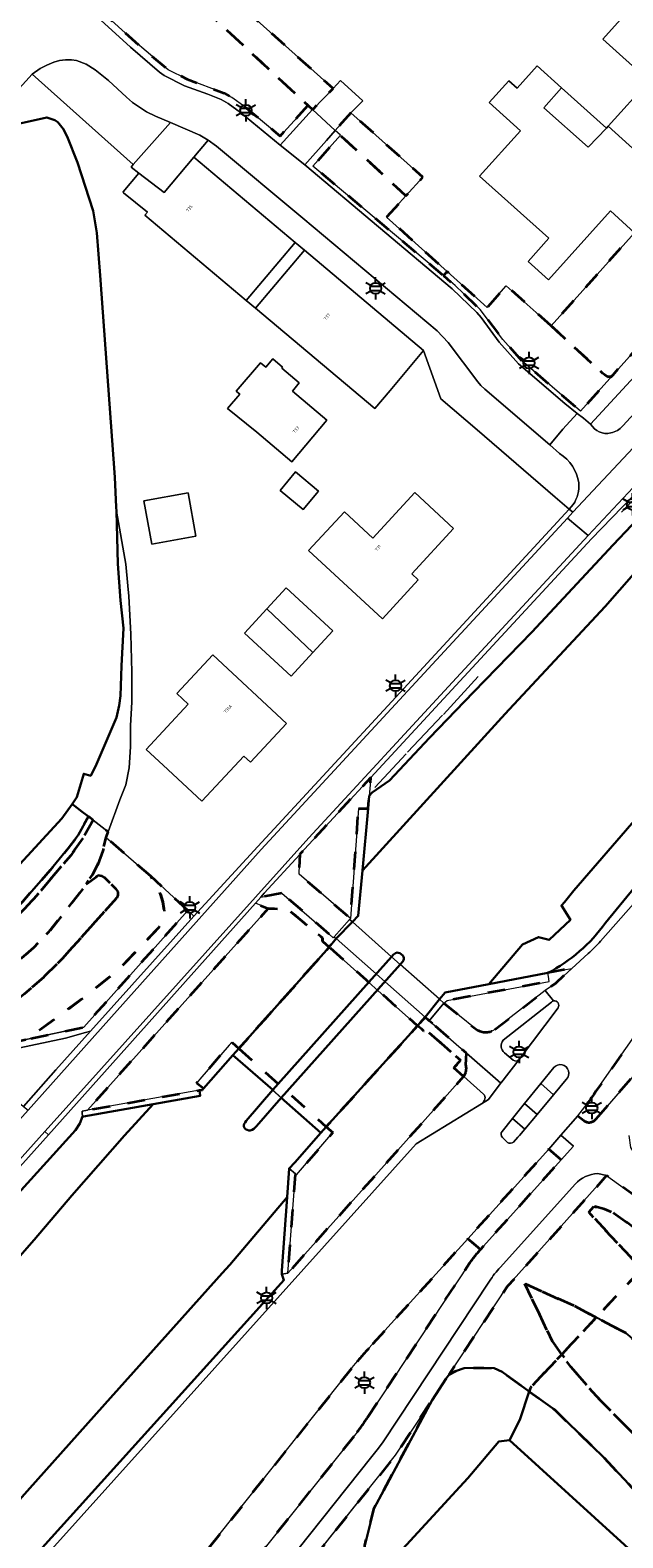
# Model space of a CAD drawing. Extents: x 105780 to 185197, y 477999 to 525027.
# Tile 323 of 562: x 107176 to 107243, y 479433 to 479604. Entities that reach past the tile are written whole.
import ezdxf
from ezdxf.enums import TextEntityAlignment as Align

# ---------------------------------------------------------------- set-up
doc = ezdxf.new("R2010")
doc.units = 0
doc.linetypes.add('XX-HIDDEN', pattern=[4, 2, -2])
for name, color, linetype, lineweight in [('B-GV-GR-HAAG_01-G', 252, 'GR-HAAG1', 13), ('B-GV-GR-MATERIAALGRENS-G', 252, 'XX-HIDDEN', 35), ('B-RO-IE-MEUBILAIR_WEGMEUBILAIR-S', 252, 'Continuous', 25), ('B-RO-IE-TERREINAFSCHEIDING_KUNSTMATIG_HEKWERK-G', 252, 'IE-TERREINAFSCHEIDING-KUNSTMATIG', 18), ('B-WE-GK-KADEMUUR-G', 252, 'Continuous', 18), ('B-WE-GW-WATERGANG_SLOOT_INSTEEK-G', 252, 'Continuous', 30), ('B-XX-KG-KADASTRAAL_BEBOUWING-G', 252, 'Continuous', 20), ('B1-WE-GW-TALUD_KRUIN-G', 252, 'Continuous', 25), ('B1-WE-KW-KUNSTWERK_DEK-BRUG', 252, 'Continuous', 18), ('B1-WE-KW-KUNSTWERK_LANDHOOFD-GV', 252, 'Continuous', 18), ('B1-WE-KW-KUNSTWERK_PIJLER-GV', 252, 'Continuous', 18), ('B1-WE-OG-BEBOUWING-T18', 7, 'Continuous', 18), ('B1-WE-OG-TERREIN_ERF-GV', 252, 'Continuous', 18), ('B1-WE-OG-WEG-GV', 7, 'Continuous', 18), ('B1-WE-VH-VERHARDING_ASFALT-GV', 252, 'Continuous', 18), ('B1-WE-VH-VERHARDING_BETONSTRAATSTEEN-GV', 252, 'Continuous', 18), ('B1-WE-VH-VERHARDING_STRAATBAKSTEEN-GV', 252, 'Continuous', 18), ('B1-WE-VH-VERHARDING_TEGEL-GV', 252, 'Continuous', 18)]:
    doc.layers.add(name, color=color, linetype=linetype, lineweight=lineweight)
doc.styles.add('NLCS-ISO', font='NLCS-ISO.ttf')
doc.styles.add('NLCS-ISO-M200-T18', font='NLCS-ISO.ttf', dxfattribs={"height": 0.36})
doc.linetypes.add('GR-HAAG1', pattern='A,6,[176,NLCS.shx,S=0.125,R=0,X=0,Y=0],-2', length=8)
doc.linetypes.add('IE-TERREINAFSCHEIDING-KUNSTMATIG', pattern='A,4,[82,NLCS.SHX,S=0.75,R=90,X=0,Y=0],4,-2', length=10)

# ---------------------------------------------------------------- blocks, each defined once
blk = doc.blocks.new('B-SIE-WEG_LICHTMAST-SO')
at = {"ltscale": 0.1}
for p, q in [((-1.1, 0.63), (-2.19, 1.27)), ((0, 1.27), (0, 2.53)), ((1.1, 0.63), (2.19, 1.27)), ((-1.1, -0.63), (-2.19, -1.27)), ((0, -1.27), (0, -2.53)), ((1.1, -0.63), (2.19, -1.27))]:
    blk.add_line(p, q, dxfattribs=at)
at = {"flags": 128}
for points in [[(-1.16, 0.5), (1.16, 0.5)], [(-1.16, -0.5), (1.16, -0.5)]]:
    blk.add_lwpolyline(points, dxfattribs=at)
at = {"ltscale": 0.1}
blk.add_circle((0, 0), 1.27, dxfattribs=at)
at = {"style": 'NLCS-ISO'}
blk.add_attdef('TYPE', text='', height=1.8, dxfattribs=at).set_placement((0, 2.53), align=Align.BOTTOM_CENTER)

msp = doc.modelspace()

# ---------------------------------------------------------------- linework, layer by layer
at = {"layer": 'B-GV-GR-HAAG_01-G', "flags": 128}
for points in [[(107188.132, 479602.294), (107184.319, 479605.763), (107183.801, 479605.153), (107187.605, 479601.692), (107190.865, 479598.886), (107191.425, 479598.476), (107193.711, 479597.333), (107196.375, 479596.363), (107197.882, 479595.754), (107198.654, 479595.329), (107200.085, 479594.299), (107204.574, 479590.591), (107208.243, 479594.629), (107207.729, 479595.105), (107204.57, 479591.628), (107200.575, 479594.932), (107199.082, 479596.007), (107198.218, 479596.482), (107194.032, 479598.067), (107191.868, 479599.149)], [(107211.392, 479591.718), (107210.808, 479592.257), (107209.805, 479591.122), (107207.351, 479588.346), (107224.073, 479574.311), (107226.873, 479571.626), (107227.364, 479571.04), (107229.421, 479568.248), (107231.606, 479565.81), (107236.851, 479561.299), (107238.25, 479560.182), (107238.959, 479559.617), (107239.783, 479558.96), (107252.942, 479573.211), (107252.907, 479573.242), (107251.332, 479574.626), (107250.846, 479574.085), (107242.309, 479564.529), (107238.638, 479560.422), (107231.957, 479566.168), (107229.811, 479568.562), (107227.244, 479571.961), (107224.406, 479574.684), (107223.083, 479575.802), (107208.289, 479588.222)], [(107194.766, 479503.176), (107194.546, 479503.38), (107194.087, 479503.804), (107182.279, 479490.575), (107175.909, 479489.22), (107170.658, 479488.103), (107166.482, 479487.199), (107165.558, 479486.999), (107165.718, 479486.287), (107169.627, 479487.085), (107171.07, 479487.389), (107180.201, 479489.316), (107182.5, 479489.976), (107183.044, 479490.132)]]:
    msp.add_lwpolyline(points, close=True, dxfattribs=at)
at = {"layer": 'B-GV-GR-MATERIAALGRENS-G', "flags": 128}
for points in [[(107190.857, 479610.709), (107192.772, 479612.97), (107188.974, 479616.482), (107186.966, 479614.307), (107185.85, 479613.098), (107181.245, 479607.84), (107181.182, 479607.649), (107181.232, 479607.49), (107183.801, 479605.153), (107184.319, 479605.763), (107188.132, 479602.294), (107191.868, 479599.149), (107194.032, 479598.067), (107198.218, 479596.482), (107199.082, 479596.007), (107200.575, 479594.932), (107204.57, 479591.628), (107207.729, 479595.105), (107207.142, 479595.648)], [(107194.766, 479611.204), (107192.772, 479612.97), (107190.857, 479610.709), (107207.142, 479595.648), (107207.729, 479595.105), (107208.243, 479594.629), (107208.301, 479594.693), (107210.572, 479597.001)], [(107212.593, 479594.277), (107210.808, 479592.257), (107211.392, 479591.718), (107218.829, 479584.84), (107220.747, 479586.948)], [(107218.829, 479584.84), (107211.392, 479591.718), (107208.289, 479588.222), (107223.083, 479575.802), (107223.491, 479576.267), (107216.646, 479582.439)], [(107250.846, 479574.085), (107251.332, 479574.626), (107246.221, 479579.117), (107245.899, 479579.453), (107244.745, 479580.654), (107235.306, 479570.108), (107241.156, 479564.71), (107241.749, 479564.34), (107242.082, 479564.375), (107242.309, 479564.529)], [(107235.306, 479570.108), (107230.219, 479574.659), (107228.036, 479572.169), (107223.491, 479576.267), (107223.083, 479575.802), (107224.406, 479574.684), (107227.244, 479571.961), (107229.811, 479568.562), (107231.957, 479566.168), (107238.638, 479560.422), (107242.309, 479564.529), (107242.082, 479564.375), (107241.749, 479564.34), (107241.156, 479564.71)], [(107213.461, 479515.382), (107214.533, 479515.378), (107214.663, 479516.799), (107214.855, 479518.902), (107208.264, 479511.778), (107206.849, 479510.231), (107206.794, 479510.17), (107206.704, 479507.927), (107212.549, 479502.911)], [(107166.226, 479497.331), (107167.461, 479497.914), (107171.237, 479500), (107173.418, 479501.718), (107176.633, 479505.13), (107180.806, 479510.042), (107182.319, 479512.17), (107183.343, 479514.048), (107182.818, 479514.456), (107181.665, 479512.334), (107180.519, 479510.86), (107178.474, 479508.364), (107175.324, 479504.803), (107173.015, 479502.386), (107172.202, 479501.638), (107171.294, 479500.973), (107169.727, 479500), (107167.522, 479498.724), (107166.376, 479498.182), (107164.86, 479497.644), (107161.25, 479496.544), (107160.955, 479496.522), (107157.032, 479496.224), (107153.028, 479496.544), (107149.931, 479497.132), (107147.101, 479498.2), (107144.26, 479499.435), (107125.677, 479509.943), (107124.652, 479510.517), (107119.966, 479513.138), (107119.355, 479512.467), (107124.18, 479509.769), (107125.148, 479509.227), (107143.825, 479498.666), (107149.878, 479496.33), (107153.882, 479495.476), (107158.474, 479495.262), (107161.131, 479495.614), (107162.104, 479495.743)], [(107183.343, 479514.048), (107182.319, 479512.17), (107180.806, 479510.042), (107176.633, 479505.13), (107173.418, 479501.718), (107171.237, 479500), (107167.461, 479497.914), (107166.226, 479497.331), (107162.104, 479495.743), (107161.131, 479495.614), (107158.474, 479495.262), (107153.882, 479495.476), (107149.878, 479496.33), (107143.825, 479498.666), (107125.148, 479509.227), (107124.18, 479509.769), (107119.355, 479512.467), (107116.882, 479509.745), (107121.355, 479506.891), (107121.749, 479506.599), (107122.687, 479505.903), (107124.218, 479504.766), (107135.289, 479498.493), (107141.146, 479495.617), (107144.672, 479493.812), (107148.072, 479492.618), (107150.605, 479491.928), (107152.817, 479491.444), (107154.504, 479491.356), (107156.656, 479491.363), (107158.914, 479491.551), (107161.376, 479491.922), (107161.835, 479491.97), (107162.619, 479492.052), (107165.502, 479493.046), (107168.297, 479493.93), (107169.8, 479494.637), (107171.447, 479495.553), (107173.295, 479496.83), (107175.227, 479498.386), (107176.636, 479499.61), (107178.367, 479501.418), (107181.924, 479505.914), (107182.551, 479506.807), (107183.271, 479507.832), (107183.874, 479509.004), (107184.444, 479510.561), (107184.822, 479512.081), (107185.051, 479512.719)], [(107189.885, 479507.686), (107184.822, 479512.081), (107184.444, 479510.561), (107183.874, 479509.004), (107183.271, 479507.832), (107182.551, 479506.807), (107183.93, 479507.77), (107184.366, 479507.713), (107184.657, 479507.537), (107185.898, 479506.304), (107186.141, 479505.903), (107186.166, 479505.56), (107186.024, 479505.246), (107179.871, 479498.359), (107177.779, 479496.287), (107175.527, 479494.316), (107173.369, 479492.535), (107168.491, 479488.844), (107166.482, 479487.199), (107170.658, 479488.103), (107175.909, 479489.22), (107182.608, 479494.163), (107186.247, 479497.103), (107190.842, 479501.92), (107191.263, 479502.573), (107191.407, 479503.32), (107191.384, 479504.018), (107191.25, 479504.793), (107191.001, 479505.671), (107190.657, 479506.385)], [(107173.369, 479492.535), (107175.527, 479494.316), (107177.779, 479496.287), (107179.871, 479498.359), (107186.024, 479505.246), (107186.166, 479505.56), (107186.141, 479505.903), (107185.898, 479506.304), (107184.657, 479507.537), (107184.366, 479507.713), (107183.93, 479507.77), (107182.551, 479506.807), (107181.924, 479505.914), (107178.367, 479501.418), (107176.636, 479499.61), (107175.227, 479498.386), (107173.295, 479496.83), (107171.447, 479495.553), (107169.8, 479494.637), (107168.297, 479493.93), (107165.502, 479493.046), (107162.619, 479492.052), (107161.835, 479491.97), (107161.376, 479491.922), (107158.914, 479491.551), (107156.656, 479491.363), (107159.84, 479490.498), (107161.478, 479490.498), (107163.045, 479490), (107164.184, 479489.216), (107165.395, 479488.433), (107166.482, 479487.199), (107168.491, 479488.844)], [(107194.087, 479503.804), (107189.885, 479507.686), (107190.657, 479506.385), (107191.001, 479505.671), (107191.25, 479504.793), (107191.384, 479504.018), (107191.407, 479503.32), (107191.263, 479502.573), (107190.842, 479501.92), (107186.247, 479497.103), (107182.608, 479494.163), (107175.909, 479489.22), (107182.279, 479490.575)], [(107204.773, 479505.773), (107202.373, 479505.327), (107201.757, 479504.638), (107203.2, 479504.02), (107205.414, 479503.963), (107209.356, 479500.686), (107209.373, 479500.336), (107209.41, 479500.303), (107210.132, 479499.661), (107210.934, 479500.61), (107210.698, 479500.818), (107210.591, 479500.697), (107210.125, 479501.104)], [(107210.132, 479499.661), (107209.41, 479500.303), (107209.373, 479500.336), (107209.356, 479500.686), (107205.414, 479503.963), (107203.2, 479504.02), (107182.706, 479481.172), (107195.409, 479483.415), (107195.741, 479483.479), (107195.854, 479483.607), (107195.076, 479484.238), (107195.438, 479484.659), (107198.782, 479488.546), (107199.069, 479488.879), (107199.877, 479488.156)], [(107199.877, 479488.156), (107209.795, 479479.284), (107220.161, 479490.736), (107210.132, 479499.661)], [(107225.379, 479484.972), (107224.282, 479485.949), (107225.023, 479486.821), (107221.199, 479490.171), (107220.862, 479490.112), (107220.619, 479490.328), (107220.161, 479490.736), (107209.795, 479479.284), (107210.548, 479478.61), (107206.433, 479473.825), (107206.289, 479473.946), (107205.69, 479466.01), (107205.438, 479462.685), (107216.372, 479474.905)], [(107236.439, 479475.533), (107235.025, 479476.75), (107225.847, 479466.587), (107227.297, 479465.375)], [(107245.532, 479463.104), (107244.289, 479464.516), (107239.566, 479469.597), (107240.15, 479470.253), (107241.342, 479469.943), (107242.387, 479469.521), (107245.417, 479467.302), (107247.677, 479465.393), (107249.907, 479467.734), (107241.599, 479473.742), (107230.369, 479461.201), (107223.727, 479451.201), (107224.465, 479451.575), (107225.419, 479451.9), (107227.673, 479451.952), (107228.849, 479451.887), (107229.766, 479451.472), (107232.821, 479449.259), (107232.966, 479449.697), (107236.504, 479453.472), (107235.424, 479454.964), (107232.312, 479461.478), (107237.901, 479458.98), (107240.421, 479457.651)], [(107245.417, 479467.302), (107242.387, 479469.521), (107241.342, 479469.943), (107240.15, 479470.253), (107239.566, 479469.597), (107244.289, 479464.516), (107245.532, 479463.104), (107247.677, 479465.393)], [(107250.653, 479457.15), (107248.613, 479459.604), (107245.532, 479463.104), (107240.421, 479457.651), (107243.797, 479455.872), (107252.273, 479448.756), (107253.11, 479449.854), (107254.402, 479450.67), (107255.263, 479451.106), (107256.444, 479450.93)], [(107237.901, 479458.98), (107232.312, 479461.478), (107235.424, 479454.964), (107236.504, 479453.472), (107240.421, 479457.651)], [(107391.18, 479297.563), (107389.482, 479296.714), (107388.678, 479296.544), (107386.201, 479296.956), (107384.686, 479297.986), (107383.865, 479298.791), (107381.629, 479301.557), (107368.674, 479319.694), (107357.182, 479335.783), (107339.547, 479361.586), (107334.446, 479369.266), (107332.046, 479372.707), (107326.431, 479380.264), (107324.82, 479382.249), (107323.163, 479384.15), (107316.561, 479390.649), (107294.71, 479410.353), (107272.447, 479431.819), (107252.273, 479448.756), (107243.797, 479455.872), (107240.421, 479457.651), (107236.504, 479453.472), (107237.522, 479452.066), (107240.852, 479448.265), (107246.743, 479442.328), (107263.694, 479426.813), (107265.137, 479425.492), (107310.158, 479385.384), (107318.238, 479375.999), (107321.407, 479372.141), (107328.5, 479361.699), (107337.288, 479348.577), (107353.22, 479325.275), (107375.839, 479291.835), (107381.153, 479284.117), (107413.935, 479236.095), (107437.061, 479202.599), (107450.681, 479181.129), (107467.911, 479156.787), (107497.35, 479112.23), (107502.779, 479103.465), (107503.678, 479101.727), (107505.806, 479097.882), (107505.693, 479096.166), (107504.961, 479094.883), (107505.845, 479095.76), (107506.775, 479096.99), (107507.447, 479098.425), (107507.979, 479099.814), (107508.372, 479101.377), (107508.503, 479103.032), (107508.405, 479104.12), (107508.156, 479104.835), (107502.564, 479123.395), (107502.416, 479123.723), (107502.049, 479124.985), (107483.622, 479151.701), (107475.296, 479163.772), (107441.032, 479214.214), (107425.93, 479236.208), (107417.638, 479247.859), (107416.039, 479250.576), (107415.124, 479252.612), (107414.422, 479254.609), (107413.669, 479257.954), (107413.53, 479260.403), (107413.182, 479263.133), (107413.573, 479266.682), (107413.885, 479268.909), (107414.003, 479271.094), (107414.071, 479274.935), (107410.377, 479278.555), (107411.396, 479279.647), (107408.613, 479282.289), (107407.719, 479281.301), (107403.925, 479284.886), (107404.865, 479286.02), (107402.131, 479288.648), (107401.237, 479287.66), (107397.516, 479291.181), (107398.471, 479292.237), (107395.75, 479294.947), (107394.872, 479293.976)], [(107437.061, 479202.599), (107413.935, 479236.095), (107381.153, 479284.117), (107375.839, 479291.835), (107353.22, 479325.275), (107337.288, 479348.577), (107328.5, 479361.699), (107321.407, 479372.141), (107318.238, 479375.999), (107310.158, 479385.384), (107265.137, 479425.492), (107263.694, 479426.813), (107246.743, 479442.328), (107240.852, 479448.265), (107237.522, 479452.066), (107236.504, 479453.472), (107232.966, 479449.697), (107232.821, 479449.259), (107235.716, 479447.161), (107241.304, 479441.729), (107261.624, 479420.065), (107288.701, 479394.945), (107307.044, 479379.374), (107310.52, 479376.198), (107312.388, 479374.292), (107314.504, 479371.975), (107316.041, 479369.872), (107320.804, 479363.736), (107340.574, 479334.349), (107405.014, 479238.559), (107432.501, 479198.517), (107467.021, 479148.891), (107490.282, 479115.305), (107502.818, 479097.976), (107503.598, 479096.197), (107503.729, 479094.561), (107504.961, 479094.883), (107505.693, 479096.166), (107505.806, 479097.882), (107503.678, 479101.727), (107502.779, 479103.465), (107497.35, 479112.23), (107467.911, 479156.787), (107450.681, 479181.129)], [(107231.568, 479413.907), (107217.627, 479426.624), (107214.778, 479429.621), (107214.292, 479430.585), (107214.195, 479431.058), (107214.17, 479431.787), (107215.217, 479436.035), (107221.79, 479448.287), (107217.632, 479442.028), (107208.272, 479430.241), (107211.431, 479427.468), (107227.505, 479412.943), (107247.216, 479395.191), (107256.438, 479387.033), (107272.224, 479372.622), (107283.379, 479362.562), (107284.114, 479362.305), (107265.965, 479378.905), (107256.311, 479388.962), (107250.378, 479395.395), (107244.655, 479401.452)]]:
    msp.add_lwpolyline(points, close=True, dxfattribs=at)
for points in [[(107228.929, 479490.293), (107234.634, 479494.744), (107235.787, 479495.54), (107237.652, 479497.235), (107236.694, 479497.071), (107234.921, 479496.718), (107234.986, 479496.306), (107235.076, 479495.742), (107223.515, 479493.597), (107223.14, 479493.295)], [(107240.409, 479480.165), (107254.508, 479496.416)], [(107247.881, 479494.03), (107240.379, 479483.311)], [(107223.14, 479493.295), (107226.68, 479490.419)], [(107221.851, 479490.979), (107221.48, 479491.302), (107221.029, 479491.7), (107220.161, 479490.736), (107220.619, 479490.328), (107220.862, 479490.112), (107221.199, 479490.171), (107225.023, 479486.821), (107224.282, 479485.949), (107225.379, 479484.972), (107225.381, 479484.97)], [(107225.634, 479486.287), (107225.706, 479487.624), (107221.851, 479490.979)], [(107238.346, 479480.526), (107239.012, 479479.982)], [(107227.297, 479465.375), (107225.847, 479466.587), (107214.623, 479454.159)], [(107214.465, 479446.304), (107226.042, 479463.797)], [(107212.656, 479451.87), (107178.431, 479408.869), (107179.647, 479407.926), (107184.983, 479413.888), (107185.692, 479414.61), (107187.174, 479415.954), (107194.464, 479421.236), (107195.866, 479422.793), (107199.603, 479427.488), (107213.317, 479444.646)]]:
    msp.add_lwpolyline(points, dxfattribs=at)
for points in [[(107226.68, 479490.419, 0.311244), (107228.929, 479490.293)], [(107225.381, 479484.97, 0.2301799), (107225.634, 479486.287)], [(107240.379, 479483.311, -0.0211731), (107238.346, 479480.526)], [(107239.012, 479479.982, 0.4115666), (107240.409, 479480.165)], [(107226.042, 479463.797, -0.0222306), (107227.297, 479465.375)], [(107214.623, 479454.159, 0.0126865), (107212.656, 479451.87)], [(107213.317, 479444.646, 0.0164962), (107214.465, 479446.304)]]:
    msp.add_lwpolyline(points, format="xyb", dxfattribs=at)
at = {"layer": 'B-RO-IE-TERREINAFSCHEIDING_KUNSTMATIG_HEKWERK-G', "flags": 128}
for points in [[(107247.196, 479553.014), (107243.295, 479548.97)], [(107223.076, 479526.04), (107227.019, 479530.328)], [(107219.005, 479521.76), (107222.975, 479525.954)], [(107215.29, 479517.745), (107218.876, 479521.588)], [(107185.051, 479512.719), (107183.343, 479514.048), (107182.818, 479514.456), (107182.109, 479515.008), (107181.236, 479515.687), (107180.988, 479515.88)], [(107165.558, 479486.999), (107166.482, 479487.199), (107170.658, 479488.103), (107175.909, 479489.22), (107182.279, 479490.575), (107194.087, 479503.804)], [(107211.717, 479424.515), (107207.028, 479428.675), (107214.364, 479437.913)]]:
    msp.add_lwpolyline(points, dxfattribs=at)
at = {"layer": 'B-WE-GK-KADEMUUR-G', "flags": 128}
for points in [[(107214.533, 479515.378), (107213.461, 479515.382), (107212.549, 479502.911), (107212.444, 479502.798), (107212.774, 479502.505), (107213.422, 479503.19), (107213.893, 479508.354)], [(107234.921, 479496.718), (107228.248, 479495.455), (107223.267, 479494.512), (107222.643, 479493.736), (107223.14, 479493.295), (107223.515, 479493.597), (107235.076, 479495.742), (107234.986, 479496.306)], [(107199.207, 479487.404), (107199.877, 479488.156), (107199.069, 479488.879), (107198.782, 479488.546), (107195.438, 479484.659), (107195.076, 479484.238), (107195.854, 479483.607)], [(107195.409, 479483.415), (107182.706, 479481.172), (107182.108, 479481.066), (107182.115, 479480.841), (107182.127, 479480.434), (107182.246, 479480.455), (107190.176, 479481.851), (107195.486, 479482.786)], [(107209.795, 479479.284), (107209.171, 479478.595), (107206.231, 479475.228), (107205.573, 479474.548), (107206.289, 479473.946), (107206.433, 479473.825), (107210.548, 479478.61)], [(107206.289, 479473.946), (107205.573, 479474.548), (107205.345, 479471.281), (107204.765, 479462.978), (107204.737, 479462.579), (107205.438, 479462.685), (107205.69, 479466.01)]]:
    msp.add_lwpolyline(points, close=True, dxfattribs=at)
at = {"layer": 'B-WE-GW-WATERGANG_SLOOT_INSTEEK-G', "flags": 128}
for points in [[(107241.47, 479502.394), (107257.903, 479522.457), (107259.945, 479524.774), (107268.138, 479534.075), (107276.951, 479544.5), (107294.874, 479565.223), (107324.345, 479598.962), (107327.752, 479602.735), (107346.074, 479623.023), (107353.831, 479631.792), (107369.642, 479649.664), (107388.807, 479670.85), (107392.831, 479675.299), (107395.195, 479677.912), (107411.22, 479696.01)], [(107313.547, 479623.814), (107294.52, 479602.855), (107286.429, 479593.649), (107278.416, 479584.829), (107269.653, 479575.04), (107261.236, 479565.475), (107250.667, 479554.046), (107242.34, 479545.273), (107233.1, 479535.383), (107226.5, 479528.549), (107221.505, 479523.376), (107216.961, 479518.529), (107214.996, 479517.17), (107214.663, 479516.799), (107214.533, 479515.378), (107213.893, 479508.354), (107229.68, 479525.647), (107230.546, 479526.596), (107241.448, 479538.27), (107263.636, 479563.555), (107284.218, 479586.61), (107287.504, 479590.161), (107297.123, 479600.689), (107325.007, 479632.289)], [(107325.809, 479604.469), (107309.223, 479586.809), (107297.144, 479572.828), (107289.233, 479564.124), (107273.344, 479546.048), (107256.852, 479527.529), (107255.594, 479526.116), (107244.962, 479514.22), (107237.864, 479506.087), (107236.834, 479504.741), (107236.474, 479504.36), (107237.483, 479502.746), (107235.062, 479500.46), (107233.887, 479500.794), (107232.062, 479499.951), (107228.248, 479495.455), (107234.921, 479496.718)], [(107175.033, 479509.065), (107179.82, 479514.229), (107180.988, 479515.88), (107181.514, 479516.638), (107182.295, 479519.312), (107183.088, 479519.08), (107183.716, 479520.407), (107185.987, 479525.698), (107186.299, 479527.035), (107186.438, 479528.139), (107186.566, 479531.545), (107186.806, 479535.812), (107186.454, 479538.962), (107186.151, 479543.127), (107186.004, 479549.087), (107185.957, 479549.527), (107185.811, 479552.933), (107184.158, 479575.817), (107183.771, 479580.661), (107183.341, 479583.13), (107181.561, 479588.624), (107180.402, 479591.594), (107179.964, 479592.463), (107179.332, 479593.191), (107178.997, 479593.43), (107178.086, 479593.745), (107174.36, 479592.883)], [(107263.636, 479563.555), (107241.448, 479538.27), (107230.546, 479526.596), (107229.68, 479525.647), (107213.893, 479508.354), (107213.422, 479503.19), (107212.774, 479502.505), (107210.934, 479500.61), (107210.132, 479499.661), (107199.877, 479488.156), (107199.207, 479487.404), (107203.718, 479483.449), (107204.348, 479484.157), (107214.606, 479495.679), (107217.212, 479498.564), (107217.434, 479498.809), (107217.667, 479498.978), (107217.851, 479499.027), (107217.97, 479499.01), (107218.149, 479498.96), (107218.462, 479498.682), (107218.555, 479498.542), (107218.609, 479498.424), (107218.611, 479498.29), (107218.568, 479498.164), (107218.487, 479498.022), (107218.197, 479497.687), (107205.334, 479483.274), (107204.693, 479482.556), (107209.171, 479478.595), (107209.795, 479479.284), (107220.161, 479490.736), (107221.029, 479491.7), (107222.643, 479493.736), (107223.267, 479494.512), (107228.248, 479495.455), (107232.062, 479499.951), (107233.887, 479500.794), (107235.062, 479500.46), (107237.483, 479502.746), (107236.474, 479504.36), (107236.834, 479504.741), (107237.864, 479506.087), (107244.962, 479514.22)], [(107175.324, 479504.803), (107178.474, 479508.364), (107180.519, 479510.86), (107181.665, 479512.334), (107182.818, 479514.456), (107182.109, 479515.008), (107181.236, 479515.687), (107180.988, 479515.88), (107179.82, 479514.229), (107175.033, 479509.065)], [(107175.863, 479437.964), (107184.661, 479447.827), (107197.995, 479462.678), (107198.869, 479463.616), (107205.345, 479471.281), (107205.573, 479474.548), (107206.231, 479475.228), (107209.171, 479478.595), (107204.693, 479482.556), (107201.877, 479479.342), (107201.562, 479479.059), (107201.392, 479478.945), (107201.177, 479478.872), (107201.001, 479478.863), (107200.807, 479478.912), (107200.642, 479479.013), (107200.519, 479479.14), (107200.438, 479479.315), (107200.443, 479479.464), (107200.496, 479479.608), (107200.587, 479479.771), (107200.707, 479479.941), (107203.718, 479483.449), (107199.207, 479487.404), (107195.854, 479483.607), (107195.741, 479483.479), (107195.409, 479483.415), (107195.486, 479482.786), (107190.176, 479481.851), (107186.928, 479478.297), (107180.928, 479471.488), (107176.672, 479466.446), (107162.318, 479450.18)], [(107138.756, 479423.631), (107159.358, 479446.845), (107162.318, 479450.18), (107176.672, 479466.446), (107180.928, 479471.488), (107186.928, 479478.297), (107190.176, 479481.851), (107182.246, 479480.455), (107182.127, 479480.434), (107181.841, 479479.633), (107181.338, 479478.891), (107164.636, 479460.49), (107149.542, 479443.968), (107140.306, 479433.617), (107127.741, 479419.871)], [(107218.017, 479430.911), (107224.961, 479438.464), (107225.87, 479439.422), (107229.372, 479443.591), (107230.59, 479443.731), (107231.759, 479446.041), (107232.821, 479449.259), (107229.766, 479451.472), (107228.849, 479451.887), (107227.673, 479451.952), (107225.419, 479451.9), (107224.465, 479451.575), (107223.727, 479451.201), (107223.407, 479450.72), (107221.79, 479448.287), (107215.217, 479436.035), (107214.17, 479431.787)], [(107261.624, 479420.065), (107241.304, 479441.729), (107235.716, 479447.161), (107232.821, 479449.259), (107231.759, 479446.041), (107230.59, 479443.731), (107246.981, 479428.807)], [(107246.981, 479428.807), (107230.59, 479443.731), (107229.372, 479443.591), (107225.87, 479439.422), (107224.961, 479438.464), (107218.017, 479430.911)]]:
    msp.add_lwpolyline(points, dxfattribs=at)
msp.add_lwpolyline([(107234.921, 479496.718, 0.1168972), (107241.47, 479502.394)], format="xyb", dxfattribs=at)
msp.add_lwpolyline([(107204.737, 479462.579), (107204.765, 479462.978), (107205.345, 479471.281), (107198.869, 479463.616), (107197.995, 479462.678), (107184.661, 479447.827), (107175.863, 479437.964), (107171.695, 479433.292), (107164.118, 479424.687), (107152.896, 479412.156), (107136.558, 479393.644), (107128.902, 479385.449), (107127.201, 479383.537), (107128.398, 479382.469), (107128.958, 479381.97), (107130.564, 479380.538), (107136.172, 479385.954), (107175.106, 479428.808), (107204.664, 479461.545), (107204.985, 479461.9)], close=True, dxfattribs=at)
at = {"layer": 'B-XX-KG-KADASTRAAL_BEBOUWING-G', "flags": 128}
msp.add_lwpolyline([(107194.766, 479611.204), (107210.572, 479597.001), (107211.42, 479597.945), (107213.959, 479595.639), (107212.593, 479594.277), (107220.747, 479586.948), (107218.829, 479584.84), (107216.646, 479582.439), (107223.491, 479576.267), (107228.036, 479572.169), (107230.219, 479574.659), (107235.306, 479570.108), (107244.745, 479580.654), (107242.024, 479583.151), (107235.022, 479575.326), (107232.708, 479577.397), (107235.029, 479580.037), (107227.195, 479587.075), (107231.825, 479592.227), (107228.269, 479595.422), (107230.495, 479597.899), (107231.447, 479597.043), (107233.733, 479599.587), (107236.493, 479597.107), (107241.595, 479592.522), (107241.786, 479592.735), (107246.421, 479597.893), (107241.169, 479602.611), (107243.509, 479605.215)], dxfattribs=at)
for points in [[(107191.395, 479585.236), (107188.538, 479587.427), (107186.748, 479585.287), (107186.798, 479585.172), (107189.516, 479583.013), (107189.221, 479582.658), (107200.725, 479572.983), (107206.264, 479579.569), (107194.76, 479589.244)], [(107207.313, 479578.687), (107201.774, 479572.101), (107215.299, 479560.726), (107217.029, 479562.783), (107220.838, 479567.313)], [(107199.569, 479562.699), (107199.987, 479562.341), (107198.593, 479560.713), (107201.905, 479558.034), (107205.887, 479554.665), (107209.867, 479559.408), (107205.949, 479562.706), (107206.731, 479563.626), (107204.754, 479565.315), (107204.831, 479565.402), (107203.748, 479566.354), (107202.957, 479565.437), (107202.333, 479565.927)], [(107208.921, 479551.369), (107206.321, 479553.542), (107204.555, 479551.433), (107207.163, 479549.288)], [(107189.114, 479550.258), (107190.017, 479545.34), (107195.017, 479546.259), (107194.113, 479551.177)], [(107207.783, 479544.611), (107216.168, 479536.888), (107220.233, 479541.302), (107219.497, 479541.979), (107224.24, 479547.128), (107219.826, 479551.193), (107215.084, 479546.044), (107211.847, 479549.025)], [(107203.054, 479538.017), (107208.286, 479533.069), (107210.547, 479535.524), (107205.254, 479540.405)], [(107203.054, 479538.017), (107200.511, 479535.257), (107205.806, 479530.378), (107208.286, 479533.069)], [(107194.139, 479527.195), (107189.371, 479522.064), (107191.3, 479520.272), (107195.691, 479516.192), (107200.452, 479521.309), (107201.189, 479520.635), (107205.274, 479525.025), (107196.931, 479532.794), (107192.843, 479528.401)]]:
    msp.add_lwpolyline(points, close=True, dxfattribs=at)
at = {"layer": 'B1-WE-GW-TALUD_KRUIN-G', "flags": 128}
msp.add_lwpolyline([(107368.674, 479319.694), (107357.182, 479335.783), (107339.547, 479361.586), (107334.446, 479369.266), (107332.046, 479372.707), (107326.431, 479380.264), (107324.82, 479382.249), (107323.163, 479384.15), (107316.561, 479390.649), (107294.71, 479410.353), (107272.447, 479431.819), (107252.273, 479448.756), (107243.797, 479455.872), (107240.421, 479457.651)], dxfattribs=at)
at = {"layer": 'B1-WE-KW-KUNSTWERK_DEK-BRUG', "flags": 128}
for points in [[(107210.698, 479500.818), (107210.934, 479500.61), (107221.029, 479491.7), (107221.48, 479491.302), (107223.14, 479493.295), (107222.643, 479493.736), (107218.197, 479497.687), (107217.212, 479498.564), (107212.774, 479502.505), (107212.444, 479502.798)], [(107199.877, 479488.156), (107199.207, 479487.404), (107209.171, 479478.595), (107209.795, 479479.284), (107220.161, 479490.736), (107210.132, 479499.661)]]:
    msp.add_lwpolyline(points, close=True, dxfattribs=at)
at = {"layer": 'B1-WE-KW-KUNSTWERK_LANDHOOFD-GV', "flags": 128}
for points in [[(107212.774, 479502.505), (107212.444, 479502.798), (107210.698, 479500.818), (107210.934, 479500.61)], [(107223.14, 479493.295), (107222.643, 479493.736), (107221.029, 479491.7), (107221.48, 479491.302)]]:
    msp.add_lwpolyline(points, close=True, dxfattribs=at)
at = {"layer": 'B1-WE-KW-KUNSTWERK_PIJLER-GV', "flags": 128}
for points in [[(107217.212, 479498.564), (107218.197, 479497.687), (107218.487, 479498.022), (107218.568, 479498.164), (107218.611, 479498.29), (107218.609, 479498.424), (107218.555, 479498.542), (107218.462, 479498.682), (107218.149, 479498.96), (107217.97, 479499.01), (107217.851, 479499.027), (107217.667, 479498.978), (107217.434, 479498.809)], [(107218.197, 479497.687), (107217.212, 479498.564), (107214.606, 479495.679), (107204.348, 479484.157), (107203.718, 479483.449), (107204.693, 479482.556), (107205.334, 479483.274)], [(107204.693, 479482.556), (107203.718, 479483.449), (107200.707, 479479.941), (107200.587, 479479.771), (107200.496, 479479.608), (107200.443, 479479.464), (107200.438, 479479.315), (107200.519, 479479.14), (107200.642, 479479.013), (107200.807, 479478.912), (107201.001, 479478.863), (107201.177, 479478.872), (107201.392, 479478.945), (107201.562, 479479.059), (107201.877, 479479.342)]]:
    msp.add_lwpolyline(points, close=True, dxfattribs=at)
at = {"layer": 'B1-WE-OG-TERREIN_ERF-GV', "flags": 128}
for points in [[(107243.509, 479605.215), (107241.169, 479602.611), (107246.421, 479597.893), (107241.786, 479592.735), (107246.906, 479588.08), (107247.571, 479588.081), (107248.119, 479587.936), (107249.87, 479586.378), (107260.215, 479597.936), (107261.998, 479599.927), (107267.537, 479595.048), (107267.743, 479594.994), (107267.977, 479595.065), (107268.461, 479595.567), (107268.559, 479595.823), (107268.458, 479596.037), (107229.63, 479632.93)], [(107174.36, 479592.883), (107178.086, 479593.745), (107178.997, 479593.43), (107179.332, 479593.191), (107179.964, 479592.463), (107180.402, 479591.594), (107181.561, 479588.624), (107183.341, 479583.13), (107183.771, 479580.661), (107184.158, 479575.817), (107185.811, 479552.933), (107185.957, 479549.527), (107186.004, 479549.087), (107187.053, 479543.095), (107187.289, 479540.605), (107187.399, 479539.451), (107187.644, 479535.123), (107187.76, 479530.84), (107187.749, 479527.446), (107187.601, 479524.795), (107187.578, 479522.38), (107187.435, 479520.001), (107187.068, 479518.037), (107186.372, 479516.346), (107185.051, 479512.719), (107184.822, 479512.081), (107189.885, 479507.686), (107194.087, 479503.804), (107194.546, 479503.38), (107194.766, 479503.176), (107202.023, 479511.046), (107217.693, 479528.014), (107237.33, 479549.317), (107235.765, 479550.664), (107226.895, 479558.296), (107222.793, 479561.825), (107220.838, 479567.313), (107217.029, 479562.783), (107215.299, 479560.726), (107201.774, 479572.101), (107200.725, 479572.983), (107189.221, 479582.658), (107189.516, 479583.013), (107186.798, 479585.172), (107186.748, 479585.287), (107188.538, 479587.427), (107187.665, 479588.096), (107187.909, 479588.414), (107176.448, 479598.655), (107172.813, 479594.646)]]:
    msp.add_lwpolyline(points, dxfattribs=at)
for points in [[(107187.809, 479595.427), (107187.136, 479596.042), (107185.087, 479597.914), (107183.601, 479599.147), (107182.555, 479599.785), (107181.473, 479600.186), (107180.88, 479600.261), (107180.213, 479600.271), (107179.555, 479600.21), (107178.881, 479600.007), (107178.105, 479599.68), (107177.361, 479599.289), (107176.448, 479598.655), (107187.909, 479588.414), (107192.138, 479593.148), (107190.428, 479593.871), (107189.399, 479594.369)], [(107194.76, 479589.244), (107196.397, 479591.17), (107195.462, 479591.742), (107192.138, 479593.148), (107187.909, 479588.414), (107187.665, 479588.096), (107188.538, 479587.427), (107191.395, 479585.236)], [(107207.313, 479578.687), (107206.264, 479579.569), (107200.725, 479572.983), (107201.774, 479572.101)], [(107201.905, 479558.034), (107198.593, 479560.713), (107199.987, 479562.341), (107199.569, 479562.699), (107202.333, 479565.927), (107202.957, 479565.437), (107203.748, 479566.354), (107204.831, 479565.402), (107204.754, 479565.315), (107206.731, 479563.626), (107205.949, 479562.706), (107209.867, 479559.408), (107205.887, 479554.665)], [(107208.921, 479551.369), (107207.163, 479549.288), (107204.555, 479551.433), (107206.321, 479553.542)], [(107189.114, 479550.258), (107194.113, 479551.177), (107195.017, 479546.259), (107190.017, 479545.34)], [(107207.783, 479544.611), (107211.847, 479549.025), (107215.084, 479546.044), (107219.826, 479551.193), (107224.24, 479547.128), (107219.497, 479541.979), (107220.233, 479541.302), (107216.168, 479536.888)], [(107187.578, 479522.38), (107187.601, 479524.795), (107187.749, 479527.446), (107187.76, 479530.84), (107187.644, 479535.123), (107187.399, 479539.451), (107187.289, 479540.605), (107187.053, 479543.095), (107186.004, 479549.087), (107186.151, 479543.127), (107186.454, 479538.962), (107186.806, 479535.812), (107186.566, 479531.545), (107186.438, 479528.139), (107186.299, 479527.035), (107185.987, 479525.698), (107183.716, 479520.407), (107183.088, 479519.08), (107182.295, 479519.312), (107181.514, 479516.638), (107180.988, 479515.88), (107181.236, 479515.687), (107182.109, 479515.008), (107182.818, 479514.456), (107183.343, 479514.048), (107185.051, 479512.719), (107186.372, 479516.346), (107187.068, 479518.037), (107187.435, 479520.001)], [(107210.547, 479535.524), (107208.286, 479533.069), (107205.806, 479530.378), (107200.511, 479535.257), (107203.054, 479538.017), (107205.254, 479540.405)], [(107205.274, 479525.025), (107201.189, 479520.635), (107200.452, 479521.309), (107195.691, 479516.192), (107191.3, 479520.272), (107189.371, 479522.064), (107194.139, 479527.195), (107192.843, 479528.401), (107196.931, 479532.794)]]:
    msp.add_lwpolyline(points, close=True, dxfattribs=at)
at = {"layer": 'B1-WE-OG-WEG-GV', "flags": 128}
for points in [[(107413.034, 479695.616), (107411.832, 479696.7), (107411.22, 479696.01), (107395.195, 479677.912), (107392.831, 479675.299), (107388.807, 479670.85), (107369.642, 479649.664), (107353.831, 479631.792), (107346.074, 479623.023), (107327.752, 479602.735), (107324.345, 479598.962), (107294.874, 479565.223), (107276.951, 479544.5), (107268.138, 479534.075), (107259.945, 479524.774), (107257.903, 479522.457), (107241.47, 479502.394)], [(107336.952, 479652.479), (107282.191, 479591.846), (107268.768, 479577.085), (107249.153, 479555.516), (107239.887, 479545.967), (107224.946, 479529.811), (107214.855, 479518.902), (107214.663, 479516.799), (107214.996, 479517.17), (107216.961, 479518.529), (107221.505, 479523.376), (107226.5, 479528.549), (107233.1, 479535.383), (107242.34, 479545.273), (107250.667, 479554.046), (107261.236, 479565.475), (107269.653, 479575.04), (107278.416, 479584.829), (107286.429, 479593.649), (107294.52, 479602.855), (107313.547, 479623.814)], [(107240.912, 479500.335), (107254.161, 479515.316), (107254.183, 479515.341), (107261.294, 479523.572), (107265.005, 479527.867), (107272.526, 479536.461), (107299.788, 479568.142), (107315.458, 479586.145), (107315.788, 479586.521), (107325.702, 479597.805), (107329.063, 479601.564), (107355.087, 479630.668)], [(107234.921, 479496.718), (107236.694, 479497.071), (107237.652, 479497.235), (107239.5, 479498.914)], [(107225.381, 479484.97), (107225.379, 479484.972), (107216.372, 479474.905), (107205.438, 479462.685), (107204.737, 479462.579), (107204.985, 479461.9), (107204.664, 479461.545), (107175.106, 479428.808), (107136.172, 479385.954), (107130.564, 479380.538), (107130.323, 479380.266), (107131.596, 479379.114), (107174.575, 479426.849), (107204.569, 479460.176), (107220.007, 479477.329), (107227.398, 479481.863)], [(107227.636, 479482.961), (107225.381, 479484.97)]]:
    msp.add_lwpolyline(points, dxfattribs=at)
msp.add_lwpolyline([(107203.2, 479504.02), (107201.757, 479504.638), (107178.28, 479478.377), (107151.975, 479449.049), (107127.616, 479421.888), (107125.853, 479419.939), (107125.768, 479419.847), (107126.417, 479419.272), (107127.249, 479419.333), (107127.741, 479419.871), (107140.306, 479433.617), (107149.542, 479443.968), (107164.636, 479460.49), (107181.338, 479478.891), (107181.841, 479479.633), (107182.127, 479480.434), (107182.115, 479480.841), (107182.108, 479481.066), (107182.706, 479481.172)], close=True, dxfattribs=at)
at = {"layer": 'B1-WE-OG-WEG-GV'}
for points in [[(107241.47, 479502.394, -0.1168972), (107234.921, 479496.718)], [(107239.5, 479498.914, 0.0271783), (107240.912, 479500.335)], [(107227.398, 479481.863, 0.1652193), (107227.793, 479482.446)], [(107227.793, 479482.446, 0.2926453), (107227.636, 479482.961)]]:
    msp.add_lwpolyline(points, format="xyb", dxfattribs=at)
at = {"layer": 'B1-WE-VH-VERHARDING_ASFALT-GV', "flags": 128}
for points in [[(107248.58, 479555.994), (107268.064, 479577.401), (107281.611, 479592.29), (107319.369, 479633.925), (107336.423, 479652.971), (107357.993, 479677.13), (107383.372, 479705.465), (107384.827, 479707.086), (107382.485, 479709.067), (107361.812, 479686.032), (107347.808, 479670.342), (107330.235, 479650.702), (107308.659, 479626.808), (107276.639, 479591.436), (107253.658, 479566.204), (107248.069, 479559.962), (107237.774, 479548.966), (107237.15, 479548.299), (107239.511, 479546.314)], [(107207.817, 479512.056), (107224.56, 479530.174), (107239.511, 479546.314), (107237.15, 479548.299), (107218.109, 479527.688), (107202.415, 479510.717), (107186.081, 479492.472), (107175.967, 479481.177), (107169.75, 479474.233), (107162.887, 479466.565), (107146.378, 479448.124), (107141.582, 479442.813), (107125.03, 479424.35), (107123.05, 479422.267), (107125.045, 479420.491), (107127.23, 479422.213), (107142.219, 479438.945), (107151.568, 479449.38), (107177.855, 479478.723), (107178.26, 479479.174)], [(107210.698, 479500.818), (107210.934, 479500.61), (107221.029, 479491.7), (107221.48, 479491.302), (107223.14, 479493.295), (107222.643, 479493.736), (107218.197, 479497.687), (107217.212, 479498.564), (107212.774, 479502.505), (107212.444, 479502.798)]]:
    msp.add_lwpolyline(points, close=True, dxfattribs=at)
for points in [[(107240.379, 479483.311), (107247.881, 479494.03), (107259.788, 479510.116), (107254.161, 479515.316), (107240.912, 479500.335)], [(107239.5, 479498.914), (107237.652, 479497.235), (107235.787, 479495.54), (107234.634, 479494.744), (107235.567, 479493.551)], [(107236.087, 479492.763), (107231.682, 479486.903), (107229.609, 479484.227), (107229.535, 479484.131), (107228.182, 479482.386), (107227.398, 479481.863), (107220.007, 479477.329), (107204.569, 479460.176), (107174.575, 479426.849), (107131.596, 479379.114), (107130.258, 479377.628)], [(107230.91, 479480.206), (107232.278, 479481.904), (107234.116, 479484.185), (107235.591, 479485.992)], [(107237.024, 479484.645), (107235.589, 479482.904), (107233.709, 479480.658), (107232.325, 479479.005), (107231.695, 479478.299), (107231.514, 479478.088), (107231.027, 479477.543)], [(107225.847, 479466.587), (107235.025, 479476.75), (107236.401, 479478.315), (107238.346, 479480.526)], [(107229.745, 479478.744), (107230.91, 479480.206)], [(107230.344, 479477.511), (107229.775, 479478.057)], [(107214.623, 479454.159), (107225.847, 479466.587)], [(107178.431, 479408.869), (107212.656, 479451.87)]]:
    msp.add_lwpolyline(points, dxfattribs=at)
at = {"layer": 'B1-WE-VH-VERHARDING_ASFALT-GV'}
for points in [[(107240.912, 479500.335, -0.0271783), (107239.5, 479498.914)], [(107235.567, 479493.551, -0.6545263), (107236.087, 479492.763)], [(107235.591, 479485.992, -1.0388563), (107237.024, 479484.645)], [(107238.346, 479480.526, 0.0211731), (107240.379, 479483.311)], [(107229.775, 479478.057, -0.4076186), (107229.745, 479478.744)], [(107231.027, 479477.543, -0.3689057), (107230.344, 479477.511)], [(107212.656, 479451.87, -0.0126865), (107214.623, 479454.159)]]:
    msp.add_lwpolyline(points, format="xyb", dxfattribs=at)
at = {"layer": 'B1-WE-VH-VERHARDING_BETONSTRAATSTEEN-GV', "flags": 128}
for points in [[(107237.805, 479549.839), (107237.33, 479549.317), (107237.774, 479548.966), (107248.069, 479559.962), (107253.658, 479566.204), (107276.639, 479591.436), (107308.659, 479626.808), (107330.235, 479650.702), (107347.808, 479670.342)], [(107297.572, 479618.291), (107274.847, 479593.194), (107274.385, 479592.686), (107275.68, 479591.524), (107271.961, 479587.419), (107268.518, 479583.619), (107264.874, 479579.596), (107261.554, 479575.932), (107260.227, 479577.128), (107259.43, 479576.252), (107255.632, 479572.078), (107256.908, 479570.933), (107253.465, 479567.133), (107249.821, 479563.11), (107246.501, 479559.446), (107245.174, 479560.642), (107243.437, 479558.763)], [(107172.813, 479594.646), (107176.448, 479598.655), (107177.361, 479599.289), (107178.105, 479599.68), (107178.881, 479600.007), (107179.555, 479600.21), (107180.213, 479600.271), (107180.88, 479600.261), (107181.473, 479600.186), (107182.555, 479599.785), (107183.601, 479599.147), (107185.087, 479597.914), (107187.136, 479596.042), (107187.809, 479595.427), (107189.399, 479594.369), (107190.428, 479593.871), (107192.138, 479593.148), (107195.462, 479591.742), (107196.397, 479591.17), (107197.349, 479590.486), (107207.124, 479582.299), (107222.367, 479569.532), (107223.615, 479568.203), (107226.975, 479563.768), (107227.322, 479563.34), (107227.764, 479562.915), (107235.147, 479556.615), (107236.624, 479558.392), (107238.25, 479560.182), (107236.851, 479561.299), (107231.606, 479565.81), (107229.421, 479568.248), (107227.364, 479571.04), (107226.873, 479571.626), (107224.073, 479574.311), (107207.351, 479588.346), (107204.574, 479590.591), (107200.085, 479594.299), (107198.654, 479595.329), (107197.882, 479595.754), (107196.375, 479596.363), (107193.711, 479597.333), (107191.425, 479598.476), (107190.865, 479598.886), (107187.605, 479601.692), (107183.801, 479605.153)], [(107239.783, 479558.96), (107238.959, 479559.617), (107238.25, 479560.182), (107236.624, 479558.392), (107235.147, 479556.615), (107236.257, 479555.629)], [(107235.336, 479493.407), (107229.853, 479489.082)], [(107231.682, 479486.903), (107236.087, 479492.763)], [(107230.001, 479487.68), (107231.005, 479486.826)], [(107235.591, 479485.992), (107234.116, 479484.185), (107235.589, 479482.904), (107237.024, 479484.645)], [(107232.325, 479479.005), (107230.91, 479480.206), (107229.745, 479478.744)], [(107231.027, 479477.543), (107231.514, 479478.088), (107231.695, 479478.299), (107232.325, 479479.005)], [(107229.775, 479478.057), (107230.344, 479477.511)]]:
    msp.add_lwpolyline(points, dxfattribs=at)
for points in [[(107282.191, 479591.846), (107281.611, 479592.29), (107268.064, 479577.401), (107248.58, 479555.994), (107239.511, 479546.314), (107224.56, 479530.174), (107207.817, 479512.056), (107178.26, 479479.174), (107177.855, 479478.723), (107178.28, 479478.377), (107201.757, 479504.638), (107202.373, 479505.327), (107202.752, 479505.751), (107206.794, 479510.17), (107206.849, 479510.231), (107208.264, 479511.778), (107214.855, 479518.902), (107224.946, 479529.811), (107239.887, 479545.967), (107249.153, 479555.516), (107268.768, 479577.085)], [(107237.774, 479548.966), (107237.33, 479549.317), (107217.693, 479528.014), (107202.023, 479511.046), (107194.766, 479503.176), (107183.044, 479490.132), (107179.137, 479485.726), (107175.469, 479481.582), (107175.967, 479481.177), (107186.081, 479492.472), (107202.415, 479510.717), (107218.109, 479527.688), (107237.15, 479548.299)], [(107178.28, 479478.377), (107177.855, 479478.723), (107151.568, 479449.38), (107142.219, 479438.945), (107127.23, 479422.213), (107125.045, 479420.491), (107125.672, 479419.932), (107125.768, 479419.847), (107125.853, 479419.939), (107127.616, 479421.888), (107151.975, 479449.049)]]:
    msp.add_lwpolyline(points, close=True, dxfattribs=at)
at = {"layer": 'B1-WE-VH-VERHARDING_BETONSTRAATSTEEN-GV'}
for points in [[(107242.077, 479557.956, -0.3321689), (107239.783, 479558.96)], [(107243.437, 479558.763, -0.1595553), (107242.077, 479557.956)], [(107236.257, 479555.629, -0.2220484), (107238.428, 479552.292)], [(107238.428, 479552.292, -0.1734733), (107237.805, 479549.839)], [(107235.567, 479493.551, 0.1896436), (107235.336, 479493.407)], [(107236.087, 479492.763, 0.6545263), (107235.567, 479493.551)], [(107229.853, 479489.082, 0.4023169), (107230.001, 479487.68)], [(107231.005, 479486.826, 0.3974085), (107231.682, 479486.903)], [(107237.024, 479484.645, 1.0388563), (107235.591, 479485.992)], [(107229.745, 479478.744, 0.4076186), (107229.775, 479478.057)], [(107230.344, 479477.511, 0.3689057), (107231.027, 479477.543)]]:
    msp.add_lwpolyline(points, format="xyb", dxfattribs=at)
at = {"layer": 'B1-WE-VH-VERHARDING_STRAATBAKSTEEN-GV', "flags": 128}
for points in [[(107243.437, 479558.763), (107245.174, 479560.642), (107246.448, 479562.02), (107248.517, 479564.28), (107251.814, 479567.883), (107252.18, 479568.286), (107255.632, 479572.078), (107259.43, 479576.252), (107260.227, 479577.128), (107263.552, 479580.782), (107267.205, 479584.796), (107270.657, 479588.589), (107270.825, 479588.774), (107274.385, 479592.686), (107274.847, 479593.194), (107297.572, 479618.291), (107300.739, 479621.788), (107306.947, 479628.644), (107308.216, 479630.051), (107308.705, 479630.594), (107311.66, 479633.87), (107312.149, 479634.413), (107322.625, 479646.028)], [(107295.522, 479619.617), (107272.665, 479594.779), (107271.391, 479593.388), (107255.388, 479575.906), (107255.37, 479575.922), (107252.907, 479573.242), (107252.942, 479573.211), (107239.783, 479558.96)]]:
    msp.add_lwpolyline(points, dxfattribs=at)
at = {"layer": 'B1-WE-VH-VERHARDING_STRAATBAKSTEEN-GV'}
for points in [[(107239.783, 479558.96, 0.3321689), (107242.077, 479557.956)], [(107242.077, 479557.956, 0.1595553), (107243.437, 479558.763)]]:
    msp.add_lwpolyline(points, format="xyb", dxfattribs=at)
at = {"layer": 'B1-WE-VH-VERHARDING_STRAATBAKSTEEN-GV', "flags": 128}
msp.add_lwpolyline([(107179.137, 479485.726), (107183.044, 479490.132), (107182.5, 479489.976), (107180.201, 479489.316), (107171.07, 479487.389), (107169.627, 479487.085), (107165.718, 479486.287), (107166.674, 479482.029), (107168.623, 479482.856), (107172.685, 479483.965), (107175.469, 479481.582)], close=True, dxfattribs=at)
at = {"layer": 'B1-WE-VH-VERHARDING_TEGEL-GV', "flags": 128}
for points in [[(107241.786, 479592.735), (107241.595, 479592.522), (107239.508, 479590.362), (107234.489, 479594.817), (107236.493, 479597.107), (107233.733, 479599.587), (107231.447, 479597.043), (107230.495, 479597.899), (107228.269, 479595.422), (107231.825, 479592.227), (107227.195, 479587.075), (107235.029, 479580.037), (107232.708, 479577.397), (107235.022, 479575.326), (107242.024, 479583.151), (107244.745, 479580.654), (107247.109, 479583.294), (107244.636, 479585.5), (107246.906, 479588.08)], [(107213.959, 479595.639), (107211.42, 479597.945), (107210.572, 479597.001), (107208.301, 479594.693), (107208.243, 479594.629), (107210.808, 479592.257), (107212.593, 479594.277)], [(107236.493, 479597.107), (107234.489, 479594.817), (107239.508, 479590.362), (107241.595, 479592.522)], [(107210.808, 479592.257), (107208.243, 479594.629), (107204.574, 479590.591), (107207.351, 479588.346), (107209.805, 479591.122)], [(107206.794, 479510.17), (107202.752, 479505.751), (107202.373, 479505.327), (107204.773, 479505.773), (107210.125, 479501.104), (107210.591, 479500.697), (107210.698, 479500.818), (107212.444, 479502.798), (107212.549, 479502.911), (107206.704, 479507.927)], [(107235.589, 479482.904), (107234.116, 479484.185), (107232.278, 479481.904), (107233.709, 479480.658)], [(107233.709, 479480.658), (107232.278, 479481.904), (107230.91, 479480.206), (107232.325, 479479.005)], [(107237.826, 479477.075), (107236.401, 479478.315), (107235.025, 479476.75), (107236.439, 479475.533)]]:
    msp.add_lwpolyline(points, close=True, dxfattribs=at)
for points in [[(107227.764, 479562.915), (107227.322, 479563.34), (107226.975, 479563.768), (107223.615, 479568.203), (107222.367, 479569.532), (107207.124, 479582.299), (107197.349, 479590.486), (107196.397, 479591.17), (107194.76, 479589.244), (107206.264, 479579.569), (107207.313, 479578.687), (107220.838, 479567.313), (107222.793, 479561.825), (107226.895, 479558.296), (107235.765, 479550.664), (107237.33, 479549.317), (107237.805, 479549.839)], [(107236.257, 479555.629), (107235.147, 479556.615), (107227.764, 479562.915)], [(107254.508, 479496.416), (107240.409, 479480.165)], [(107235.567, 479493.551), (107234.634, 479494.744), (107228.929, 479490.293)], [(107226.68, 479490.419), (107223.14, 479493.295), (107221.48, 479491.302), (107221.851, 479490.979), (107225.706, 479487.624), (107229.609, 479484.227), (107231.682, 479486.903)], [(107229.853, 479489.082), (107235.336, 479493.407)], [(107225.706, 479487.624), (107225.634, 479486.287)], [(107227.398, 479481.863), (107228.182, 479482.386), (107229.535, 479484.131), (107229.609, 479484.227), (107225.706, 479487.624)], [(107231.005, 479486.826), (107230.001, 479487.68)], [(107225.381, 479484.97), (107227.636, 479482.961)], [(107239.012, 479479.982), (107238.346, 479480.526), (107236.401, 479478.315), (107237.826, 479477.075), (107236.439, 479475.533), (107227.297, 479465.375)], [(107240.591, 479473.973), (107241.599, 479473.742), (107249.907, 479467.734), (107251.856, 479469.901), (107245.629, 479474.844), (107244.344, 479476.945), (107244.144, 479478.307)], [(107221.79, 479448.287), (107223.407, 479450.72), (107223.727, 479451.201), (107230.369, 479461.201), (107241.599, 479473.742), (107240.591, 479473.973)], [(107238.012, 479472.779), (107229.546, 479463.367)], [(107229.546, 479463.367), (107238.012, 479472.779)], [(107226.042, 479463.797), (107214.465, 479446.304)], [(107228.323, 479461.771), (107216.177, 479443.44), (107215.579, 479442.656), (107214.965, 479441.876), (107198.166, 479420.799)], [(107214.965, 479441.876), (107215.579, 479442.656), (107216.177, 479443.44), (107228.323, 479461.771)], [(107208.272, 479430.241), (107217.632, 479442.028), (107221.79, 479448.287)], [(107213.317, 479444.646), (107199.603, 479427.488), (107195.866, 479422.793), (107194.464, 479421.236), (107187.174, 479415.954), (107185.692, 479414.61), (107184.983, 479413.888), (107179.647, 479407.926), (107170.966, 479398.226), (107155.599, 479381.132)], [(107198.166, 479420.799), (107214.965, 479441.876)]]:
    msp.add_lwpolyline(points, dxfattribs=at)
at = {"layer": 'B1-WE-VH-VERHARDING_TEGEL-GV'}
for points in [[(107238.428, 479552.292, 0.2220484), (107236.257, 479555.629)], [(107237.805, 479549.839, 0.1734733), (107238.428, 479552.292)], [(107235.336, 479493.407, -0.1896436), (107235.567, 479493.551)], [(107228.929, 479490.293, -0.311244), (107226.68, 479490.419)], [(107230.001, 479487.68, -0.4023169), (107229.853, 479489.082)], [(107231.682, 479486.903, -0.3974085), (107231.005, 479486.826)], [(107225.634, 479486.287, -0.2301799), (107225.381, 479484.97)], [(107227.793, 479482.446, -0.1652193), (107227.398, 479481.863)], [(107227.636, 479482.961, -0.2926453), (107227.793, 479482.446)], [(107240.409, 479480.165, -0.4115666), (107239.012, 479479.982)], [(107240.591, 479473.973, 0.1900175), (107238.012, 479472.779)], [(107238.012, 479472.779, -0.1900175), (107240.591, 479473.973)], [(107227.297, 479465.375, 0.0222306), (107226.042, 479463.797)], [(107229.546, 479463.367, 0.0493363), (107228.323, 479461.771)], [(107228.323, 479461.771, -0.0493363), (107229.546, 479463.367)], [(107214.465, 479446.304, -0.0164962), (107213.317, 479444.646)]]:
    msp.add_lwpolyline(points, format="xyb", dxfattribs=at)

# ---------------------------------------------------------------- block references
at = {"layer": 'B-RO-IE-MEUBILAIR_WEGMEUBILAIR-S', "xscale": 0.5, "yscale": 0.5, "zscale": 0.5}
for p in [(107200.681, 479594.551), (107215.393, 479574.357), (107232.794, 479565.902), (107244.533, 479549.85), (107217.659, 479529.298), (107194.309, 479504.146), (107231.666, 479487.762), (107239.91, 479481.401), (107203.029, 479459.872), (107214.127, 479450.264)]:
    msp.add_blockref('B-SIE-WEG_LICHTMAST-SO', p, dxfattribs=at)

# ---------------------------------------------------------------- texts
at = {"layer": 'B1-WE-OG-BEBOUWING-T18', "style": 'NLCS-ISO-M200-T18'}
for s, rotation, p in [('735', 51.4, (107194.27, 479583.423)), ('737', 49.9, (107209.874, 479571.138)), ('733', 50, (107206.347, 479558.324)), ('731', 49.9, (107215.653, 479544.899)), ('731A', 47.4, (107198.633, 479526.66))]:
    msp.add_text(s, height=0.36, rotation=rotation, dxfattribs=at).set_placement(p, align=Align.MIDDLE)

doc.saveas('drawing.dxf')
